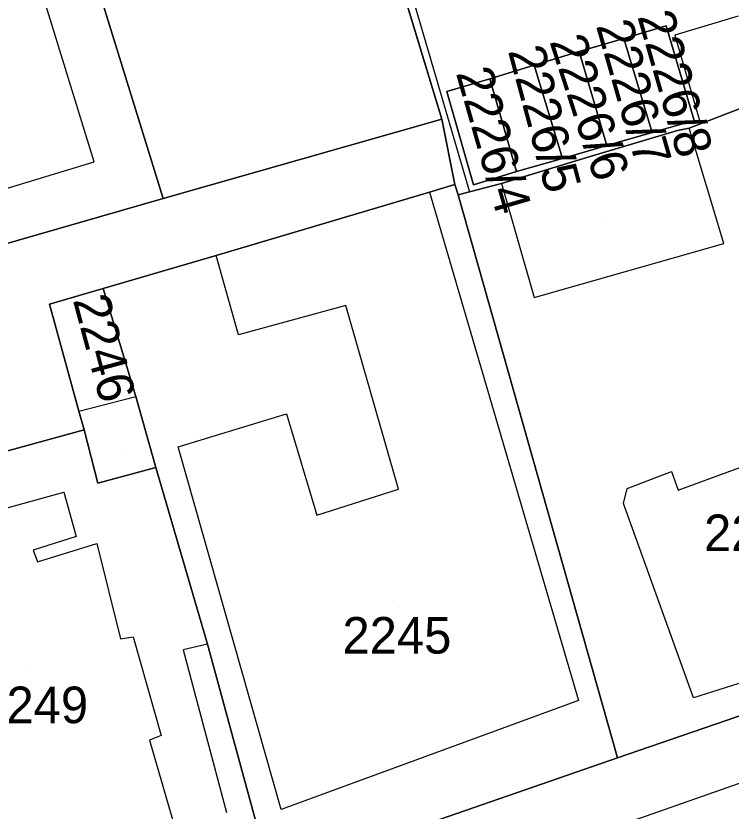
# Model space of a CAD drawing. Extents: x -263423 to -261326, y -1240067 to -1237864.
# Drawn here: x -262303.41 to -262264.33, y -1238877.41 to -1238833.96 of the extents above; entities that cross this region are included whole.
import ezdxf

# ---------------------------------------------------------------- set-up
doc = ezdxf.new("R2010")
doc.units = 0
for name, color, linetype in [('body_kn', 7, 'Continuous'), ('kladpar_druhypozemkov', 7, 'Continuous'), ('kladpar_hranice', 7, 'Continuous'), ('kladpar_parcelnecisla', 7, 'Continuous'), ('kladpar_plochy', 7, 'Continuous'), ('zappar_hrandruhpozemk', 7, 'Continuous')]:
    doc.layers.add(name, color=color, linetype=linetype)

msp = doc.modelspace()

# ---------------------------------------------------------------- linework, layer by layer
at = {"layer": 'body_kn'}
for p, q in [((-262267.88, -1238834.5), (-262267.88, -1238834.5)), ((-262267.4, -1238835.01), (-262267.4, -1238835.01)), ((-262270.19, -1238835.19), (-262270.19, -1238835.19)), ((-262270.19, -1238835.19), (-262270.19, -1238835.19)), ((-262272.63, -1238835.91), (-262272.63, -1238835.91)), ((-262272.63, -1238835.91), (-262272.63, -1238835.91)), ((-262275.09, -1238836.66), (-262275.09, -1238836.66)), ((-262275.09, -1238836.66), (-262275.09, -1238836.66)), ((-262277.52, -1238837.39), (-262277.52, -1238837.39)), ((-262277.52, -1238837.39), (-262277.52, -1238837.39)), ((-262279.86, -1238838.09), (-262279.86, -1238838.09)), ((-262279.86, -1238838.09), (-262279.86, -1238838.09)), ((-262280.14, -1238839.61), (-262280.14, -1238839.61)), ((-262280.14, -1238839.61), (-262280.14, -1238839.61)), ((-262266.35, -1238839.67), (-262266.35, -1238839.67)), ((-262266, -1238839.86), (-262266, -1238839.86)), ((-262268.65, -1238840.34), (-262268.65, -1238840.34)), ((-262267.27, -1238840.22), (-262267.27, -1238840.22)), ((-262266.63, -1238840.1), (-262266.63, -1238840.1)), ((-262271.12, -1238841.04), (-262271.12, -1238841.04)), ((-262272.04, -1238841.64), (-262272.04, -1238841.64)), ((-262299.14, -1238841.93), (-262299.14, -1238841.93)), ((-262273.55, -1238841.75), (-262273.55, -1238841.75)), ((-262276.06, -1238842.46), (-262276.06, -1238842.46)), ((-262279.42, -1238843.17), (-262279.42, -1238843.17)), ((-262278.41, -1238843.19), (-262278.41, -1238843.19)), ((-262276.88, -1238843.12), (-262276.88, -1238843.12)), ((-262276.88, -1238843.12), (-262276.88, -1238843.12)), ((-262280.82, -1238843.6), (-262280.82, -1238843.6)), ((-262280.82, -1238843.6), (-262280.82, -1238843.6)), ((-262279.24, -1238843.74), (-262279.24, -1238843.74)), ((-262278.63, -1238843.58), (-262278.63, -1238843.58)), ((-262295.36, -1238843.93), (-262295.36, -1238843.93)), ((-262264.73, -1238846.39), (-262264.73, -1238846.39)), ((-262292.47, -1238847.06), (-262292.47, -1238847.06)), ((-262298.64, -1238848.85), (-262298.64, -1238848.85)), ((-262298.64, -1238848.85), (-262298.64, -1238848.85)), ((-262275.1, -1238849.35), (-262275.1, -1238849.35)), ((-262301.57, -1238849.71), (-262301.57, -1238849.71)), ((-262285.39, -1238849.78), (-262285.39, -1238849.78)), ((-262291.25, -1238851.38), (-262291.25, -1238851.38)), ((-262296.86, -1238854.76), (-262296.86, -1238854.76)), ((-262299.98, -1238855.56), (-262299.98, -1238855.56)), ((-262299.98, -1238855.56), (-262299.98, -1238855.56)), ((-262288.62, -1238855.71), (-262288.62, -1238855.71)), ((-262299.68, -1238856.58), (-262299.68, -1238856.58)), ((-262299.68, -1238856.58), (-262299.68, -1238856.58)), ((-262294.55, -1238857.51), (-262294.55, -1238857.51)), ((-262295.76, -1238858.64), (-262295.76, -1238858.64)), ((-262267.59, -1238858.86), (-262267.59, -1238858.86)), ((-262298.94, -1238859.5), (-262298.94, -1238859.5)), ((-262282.51, -1238859.82), (-262282.51, -1238859.82)), ((-262270.01, -1238859.79), (-262270.01, -1238859.79)), ((-262270.01, -1238859.79), (-262270.01, -1238859.79)), ((-262267.22, -1238859.88), (-262267.22, -1238859.88)), ((-262300.79, -1238859.99), (-262300.79, -1238859.99)), ((-262270.21, -1238860.61), (-262270.21, -1238860.61)), ((-262286.97, -1238861.24), (-262286.97, -1238861.24)), ((-262300.12, -1238862.41), (-262300.12, -1238862.41)), ((-262298.98, -1238862.8), (-262298.98, -1238862.8)), ((-262302.47, -1238863.15), (-262302.47, -1238863.15)), ((-262302.23, -1238863.79), (-262302.23, -1238863.79)), ((-262297.7, -1238868.01), (-262297.7, -1238868.01)), ((-262297, -1238867.89), (-262297, -1238867.89)), ((-262292.94, -1238868.3), (-262292.94, -1238868.3)), ((-262292.94, -1238868.3), (-262292.94, -1238868.3)), ((-262294.28, -1238868.6), (-262294.28, -1238868.6)), ((-262272.67, -1238871.37), (-262272.67, -1238871.37)), ((-262266.38, -1238871.23), (-262266.38, -1238871.23)), ((-262295.47, -1238873.29), (-262295.47, -1238873.29)), ((-262296.11, -1238873.54), (-262296.11, -1238873.54)), ((-262270.54, -1238874.5), (-262270.54, -1238874.5)), ((-262270.54, -1238874.5), (-262270.54, -1238874.5)), ((-262288.91, -1238877.33), (-262288.91, -1238877.33))]:
    msp.add_line(p, q, dxfattribs=at)
at = {"layer": 'kladpar_druhypozemkov'}
for p, q in [((-262270.78, -1238836.35), (-262270.78, -1238836.35)), ((-262268.44, -1238836), (-262268.44, -1238836)), ((-262273.15, -1238837.12), (-262273.15, -1238837.12)), ((-262275.69, -1238837.93), (-262275.69, -1238837.93)), ((-262278.36, -1238838.84), (-262278.36, -1238838.84)), ((-262271.34, -1238844.96), (-262271.34, -1238844.96)), ((-262297.53, -1238857.71), (-262297.53, -1238857.71)), ((-262282.53, -1238866.31), (-262282.53, -1238866.31)), ((-262302.73, -1238869.41), (-262302.73, -1238869.41))]:
    msp.add_line(p, q, dxfattribs=at)
at = {"layer": 'kladpar_hranice'}
for points in [[(-262285.49, -1238822.2), (-262284.26, -1238826.01), (-262280.14, -1238839.61), (-262295.36, -1238843.93), (-262300.76, -1238826.51), (-262300.44, -1238826.39), (-262285.49, -1238822.2)], [(-262280.14, -1238839.61), (-262284.26, -1238826.01)], [(-262306.36, -1238827.99), (-262300.76, -1238826.51), (-262295.36, -1238843.93), (-262307.96, -1238847.57), (-262308.88, -1238844.9), (-262314.99, -1238846.69), (-262315.05, -1238846.31), (-262319.19, -1238847.61), (-262319.38, -1238846.85), (-262320.33, -1238847.09), (-262323.33, -1238836.61), (-262323.76, -1238835.08), (-262324.37, -1238833.05), (-262321.19, -1238832.19), (-262306.36, -1238827.99)], [(-262251.75, -1238830.9), (-262250.65, -1238834.74), (-262251.6, -1238835.02), (-262253.1, -1238835.47), (-262260.2, -1238837.61), (-262266, -1238839.86), (-262266.63, -1238840.1), (-262267.27, -1238840.22), (-262272.04, -1238841.64), (-262276.88, -1238843.12), (-262278.63, -1238843.58), (-262279.24, -1238843.74), (-262279.42, -1238843.17), (-262280.14, -1238839.61)], [(-262277.52, -1238837.39), (-262279.86, -1238838.09), (-262278.41, -1238843.19), (-262276.06, -1238842.46), (-262273.55, -1238841.75), (-262271.12, -1238841.04), (-262268.65, -1238840.34), (-262266.35, -1238839.67), (-262267.88, -1238834.5), (-262270.19, -1238835.19), (-262272.63, -1238835.91), (-262275.09, -1238836.66), (-262277.52, -1238837.39)], [(-262270.19, -1238835.19), (-262267.88, -1238834.5), (-262266.35, -1238839.67), (-262268.65, -1238840.34), (-262270.19, -1238835.19)], [(-262272.63, -1238835.91), (-262270.19, -1238835.19), (-262268.65, -1238840.34), (-262271.12, -1238841.04), (-262272.63, -1238835.91)], [(-262275.09, -1238836.66), (-262272.63, -1238835.91), (-262271.12, -1238841.04), (-262273.55, -1238841.75), (-262275.09, -1238836.66)], [(-262277.52, -1238837.39), (-262275.09, -1238836.66), (-262273.55, -1238841.75), (-262276.06, -1238842.46), (-262277.52, -1238837.39)], [(-262279.86, -1238838.09), (-262277.52, -1238837.39), (-262276.06, -1238842.46), (-262278.41, -1238843.19), (-262279.86, -1238838.09)], [(-262260.2, -1238837.61), (-262257.81, -1238845.87), (-262256.27, -1238851.09), (-262251.56, -1238867.99), (-262270.54, -1238874.5), (-262279.24, -1238843.74), (-262278.63, -1238843.58), (-262276.88, -1238843.12), (-262272.04, -1238841.64), (-262267.27, -1238840.22), (-262266.63, -1238840.1), (-262266, -1238839.86), (-262260.2, -1238837.61)], [(-262307.96, -1238847.57), (-262295.36, -1238843.93), (-262280.14, -1238839.61), (-262279.42, -1238843.17), (-262280.82, -1238843.6), (-262292.47, -1238847.06), (-262298.64, -1238848.85), (-262301.57, -1238849.71), (-262299.98, -1238855.56), (-262299.68, -1238856.58), (-262316.73, -1238861.26), (-262319.22, -1238850.72), (-262307.96, -1238847.57)], [(-262270.54, -1238874.5), (-262289.46, -1238881.07), (-262292.94, -1238868.3), (-262295.76, -1238858.64), (-262296.86, -1238854.76), (-262298.64, -1238848.85), (-262292.47, -1238847.06), (-262280.82, -1238843.6), (-262279.42, -1238843.17), (-262279.24, -1238843.74), (-262270.54, -1238874.5)], [(-262298.64, -1238848.85), (-262296.86, -1238854.76), (-262295.76, -1238858.64), (-262298.94, -1238859.5), (-262299.68, -1238856.58), (-262299.98, -1238855.56), (-262301.57, -1238849.71), (-262298.64, -1238848.85)], [(-262299.68, -1238856.58), (-262298.94, -1238859.5), (-262295.76, -1238858.64), (-262292.94, -1238868.3), (-262289.46, -1238881.07), (-262292.01, -1238881.94), (-262293.66, -1238882.5), (-262294.76, -1238878.18), (-262295.15, -1238879.31), (-262303.81, -1238881.59), (-262304.26, -1238882.35), (-262307.22, -1238880.74), (-262306.77, -1238879.98), (-262307.5, -1238876.87), (-262308.07, -1238877.06), (-262309.79, -1238871.4), (-262309.28, -1238871.21), (-262310.88, -1238866), (-262315.34, -1238867.36), (-262316.73, -1238861.26), (-262299.68, -1238856.58)], [(-262270.54, -1238874.5), (-262251.56, -1238867.99), (-262242.14, -1238864.64), (-262237.61, -1238863.09)], [(-262359.56, -1238921.67), (-262375.42, -1238914.76), (-262379.33, -1238913.15), (-262374.17, -1238911.09), (-262373.27, -1238909.52), (-262372.95, -1238909.77), (-262372.26, -1238910.22), (-262369.14, -1238909.17), (-262341.3, -1238899.37), (-262322.71, -1238892.79), (-262320.8, -1238892.3), (-262318.44, -1238891.49), (-262312.9, -1238889.32), (-262310.41, -1238888.32), (-262293.66, -1238882.5), (-262292.01, -1238881.94), (-262289.46, -1238881.07), (-262270.54, -1238874.5)]]:
    msp.add_lwpolyline(points, dxfattribs=at)
at = {"layer": 'kladpar_plochy'}
for p, q in [((-262280.14, -1238839.61), (-262284.26, -1238826.01)), ((-262267.88, -1238834.5), (-262270.19, -1238835.19)), ((-262266.35, -1238839.67), (-262267.88, -1238834.5)), ((-262270.19, -1238835.19), (-262272.63, -1238835.91)), ((-262272.63, -1238835.91), (-262275.09, -1238836.66)), ((-262275.09, -1238836.66), (-262277.52, -1238837.39)), ((-262277.52, -1238837.39), (-262279.86, -1238838.09)), ((-262260.2, -1238837.61), (-262266, -1238839.86)), ((-262279.86, -1238838.09), (-262278.41, -1238843.19)), ((-262279.42, -1238843.17), (-262280.14, -1238839.61)), ((-262268.65, -1238840.34), (-262266.35, -1238839.67)), ((-262266, -1238839.86), (-262266.63, -1238840.1)), ((-262267.27, -1238840.22), (-262272.04, -1238841.64)), ((-262271.12, -1238841.04), (-262268.65, -1238840.34)), ((-262266.63, -1238840.1), (-262267.27, -1238840.22)), ((-262273.55, -1238841.75), (-262271.12, -1238841.04)), ((-262272.04, -1238841.64), (-262276.88, -1238843.12)), ((-262276.06, -1238842.46), (-262273.55, -1238841.75)), ((-262278.41, -1238843.19), (-262276.06, -1238842.46)), ((-262279.24, -1238843.74), (-262279.42, -1238843.17)), ((-262276.88, -1238843.12), (-262278.63, -1238843.58)), ((-262278.63, -1238843.58), (-262279.24, -1238843.74))]:
    msp.add_line(p, q, dxfattribs=at)
for points in [[(-262285.49, -1238822.2), (-262284.26, -1238826.01), (-262280.14, -1238839.61), (-262295.36, -1238843.93), (-262300.76, -1238826.51), (-262300.44, -1238826.39)], [(-262306.36, -1238827.99), (-262300.76, -1238826.51), (-262295.36, -1238843.93), (-262307.96, -1238847.57), (-262308.88, -1238844.9), (-262314.99, -1238846.69), (-262315.05, -1238846.31), (-262319.19, -1238847.61), (-262319.38, -1238846.85), (-262320.33, -1238847.09), (-262323.33, -1238836.61), (-262323.76, -1238835.08), (-262324.37, -1238833.05), (-262321.19, -1238832.19)], [(-262270.19, -1238835.19), (-262267.88, -1238834.5), (-262266.35, -1238839.67), (-262268.65, -1238840.34)], [(-262272.63, -1238835.91), (-262270.19, -1238835.19), (-262268.65, -1238840.34), (-262271.12, -1238841.04)], [(-262275.09, -1238836.66), (-262272.63, -1238835.91), (-262271.12, -1238841.04), (-262273.55, -1238841.75)], [(-262277.52, -1238837.39), (-262275.09, -1238836.66), (-262273.55, -1238841.75), (-262276.06, -1238842.46)], [(-262279.86, -1238838.09), (-262277.52, -1238837.39), (-262276.06, -1238842.46), (-262278.41, -1238843.19)], [(-262260.2, -1238837.61), (-262257.81, -1238845.87), (-262256.27, -1238851.09), (-262251.56, -1238867.99), (-262270.54, -1238874.5), (-262279.24, -1238843.74), (-262278.63, -1238843.58), (-262276.88, -1238843.12), (-262272.04, -1238841.64), (-262267.27, -1238840.22), (-262266.63, -1238840.1), (-262266, -1238839.86)], [(-262307.96, -1238847.57), (-262295.36, -1238843.93), (-262280.14, -1238839.61), (-262279.42, -1238843.17), (-262280.82, -1238843.6), (-262292.47, -1238847.06), (-262298.64, -1238848.85), (-262301.57, -1238849.71), (-262299.98, -1238855.56), (-262299.68, -1238856.58), (-262316.73, -1238861.26), (-262319.22, -1238850.72)], [(-262270.54, -1238874.5), (-262289.46, -1238881.07), (-262292.94, -1238868.3), (-262295.76, -1238858.64), (-262296.86, -1238854.76), (-262298.64, -1238848.85), (-262292.47, -1238847.06), (-262280.82, -1238843.6), (-262279.42, -1238843.17), (-262279.24, -1238843.74)], [(-262298.64, -1238848.85), (-262296.86, -1238854.76), (-262295.76, -1238858.64), (-262298.94, -1238859.5), (-262299.68, -1238856.58), (-262299.98, -1238855.56), (-262301.57, -1238849.71)], [(-262299.68, -1238856.58), (-262298.94, -1238859.5), (-262295.76, -1238858.64), (-262292.94, -1238868.3), (-262289.46, -1238881.07), (-262292.01, -1238881.94), (-262293.66, -1238882.5), (-262294.76, -1238878.18), (-262295.15, -1238879.31), (-262303.81, -1238881.59), (-262304.26, -1238882.35), (-262307.22, -1238880.74), (-262306.77, -1238879.98), (-262307.5, -1238876.87), (-262308.07, -1238877.06), (-262309.79, -1238871.4), (-262309.28, -1238871.21), (-262310.88, -1238866), (-262315.34, -1238867.36), (-262316.73, -1238861.26)]]:
    msp.add_lwpolyline(points, close=True, dxfattribs=at)
msp.add_lwpolyline([(-262310.41, -1238888.32), (-262293.66, -1238882.5), (-262292.01, -1238881.94), (-262289.46, -1238881.07), (-262270.54, -1238874.5), (-262251.56, -1238867.99), (-262242.14, -1238864.64), (-262237.61, -1238863.09)], dxfattribs=at)
at = {"layer": 'zappar_hrandruhpozemk'}
for p, q in [((-262283.35, -1238827.41), (-262278.63, -1238843.58)), ((-262299.14, -1238841.93), (-262303.26, -1238828.52)), ((-262264.73, -1238846.39), (-262266.63, -1238840.1)), ((-262308.88, -1238844.9), (-262299.14, -1238841.93)), ((-262276.88, -1238843.12), (-262275.1, -1238849.35)), ((-262280.82, -1238843.6), (-262272.67, -1238871.37)), ((-262275.1, -1238849.35), (-262264.73, -1238846.39)), ((-262299.98, -1238855.56), (-262296.86, -1238854.76)), ((-262267.22, -1238859.88), (-262258.68, -1238856.71)), ((-262286.97, -1238861.24), (-262282.51, -1238859.82)), ((-262310.72, -1238862.7), (-262300.79, -1238859.99)), ((-262297, -1238867.89), (-262295.47, -1238873.29)), ((-262292.94, -1238868.3), (-262294.28, -1238868.6)), ((-262294.28, -1238868.6), (-262291.9, -1238877.5)), ((-262272.67, -1238871.37), (-262288.91, -1238877.33))]:
    msp.add_line(p, q, dxfattribs=at)
for points in [[(-262263.94, -1238833.97), (-262267.4, -1238835.01), (-262266, -1238839.86)], [(-262282.51, -1238859.82), (-262285.39, -1238849.78), (-262291.25, -1238851.38), (-262292.47, -1238847.06)], [(-262288.91, -1238877.33), (-262294.55, -1238857.51), (-262288.62, -1238855.71), (-262286.97, -1238861.24)], [(-262258.68, -1238856.71), (-262257.2, -1238860.72), (-262255.48, -1238860.22), (-262254.13, -1238864.35), (-262257.19, -1238865.54), (-262256.88, -1238866.36), (-262257.01, -1238866.87), (-262257.46, -1238867.18), (-262258.09, -1238867.37), (-262258.73, -1238867.17), (-262259.42, -1238866.41), (-262262.35, -1238867.46), (-262261.54, -1238869.69), (-262266.38, -1238871.23), (-262270.21, -1238860.61), (-262270.01, -1238859.79)], [(-262270.01, -1238859.79), (-262267.59, -1238858.86), (-262267.22, -1238859.88)], [(-262300.79, -1238859.99), (-262300.12, -1238862.41), (-262302.47, -1238863.15), (-262302.23, -1238863.79), (-262298.98, -1238862.8), (-262297.7, -1238868.01), (-262297, -1238867.89)], [(-262228.63, -1238859.99), (-262228.46, -1238861.39), (-262228.53, -1238862.4), (-262228.99, -1238863.35), (-262230.14, -1238864.04), (-262270.01, -1238878.05)], [(-262295.47, -1238873.29), (-262296.11, -1238873.54), (-262294.76, -1238878.18)]]:
    msp.add_lwpolyline(points, dxfattribs=at)

# ---------------------------------------------------------------- texts
at = {"layer": 'kladpar_parcelnecisla'}
for s, rotation, p in [('2226/8', 286, (-262269.466, -1238833.981)), ('2226/7', 286, (-262271.727, -1238834.489)), ('2226/6', 288, (-262274.27, -1238835.349)), ('2226/5', 285, (-262276.533, -1238835.87)), ('2226/4', 286, (-262279.38, -1238837.074)), ('2246', 285, (-262300.306, -1238849.477))]:
    msp.add_text(s, height=2, rotation=rotation, dxfattribs=at).set_placement(p)
for s, p in [('2244', (-262265.813, -1238863.21)), ('2245', (-262285.568, -1238868.81)), ('2249', (-262305.413, -1238872.61))]:
    msp.add_text(s, height=2, dxfattribs=at).set_placement(p)

doc.saveas('drawing.dxf')
